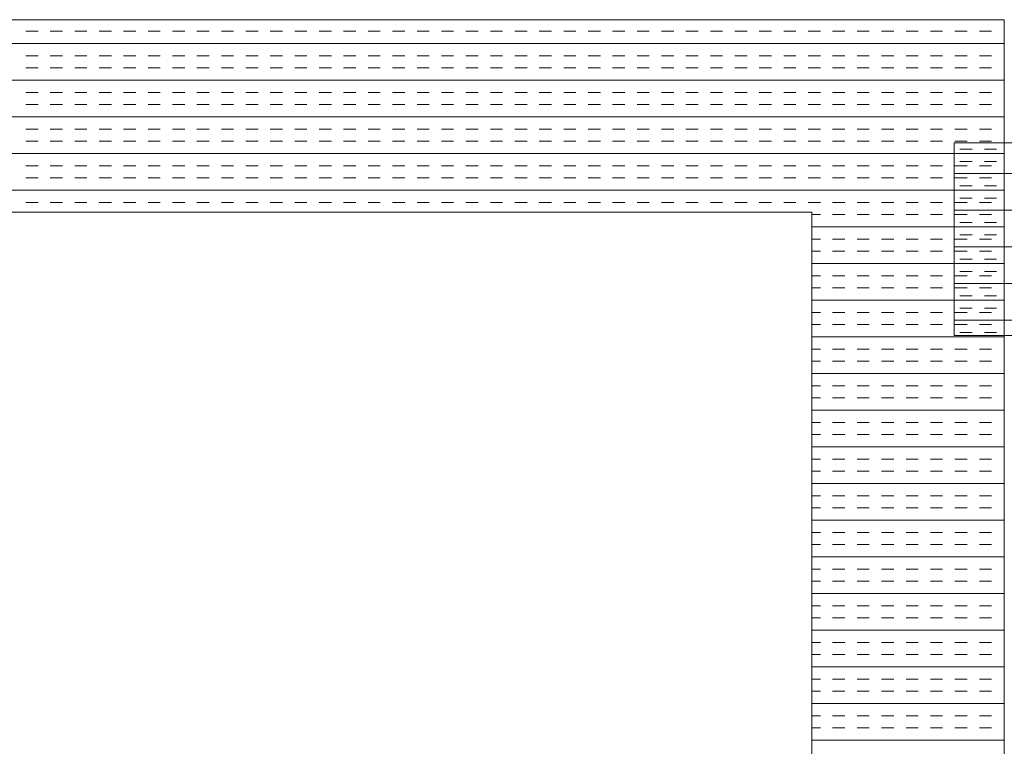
# Model space of a CAD drawing. Extents: x 3940905 to 4145695, y 925352 to 1109797.
# Tile 498 of 656: x 4007778 to 4008034, y 1100421 to 1100610. Entities that reach past the tile are written whole.
import ezdxf

# ---------------------------------------------------------------- set-up
doc = ezdxf.new("R2010")
doc.units = 0
doc.header["$LTSCALE"] = 750
doc.header["$MEASUREMENT"] = 0
doc.layers.add('CKD Equipments', color=252, linetype='CONTINUOUS', lineweight=0)

msp = doc.modelspace()

# ---------------------------------------------------------------- linework, layer by layer
at = {"layer": 'CKD Equipments'}
for p, q in [((4008034.16, 1100610.1), (4007216.16, 1100610.1)), ((4008034.16, 1099910.1), (4008034.16, 1100610.1)), ((4008621.16, 1100578.1), (4008021.16, 1100578.1)), ((4008021.16, 1100578.1), (4008021.16, 1100528.1)), ((4007984.16, 1100560.1), (4007266.16, 1100560.1)), ((4007984.16, 1099960.1), (4007984.16, 1100560.1)), ((4008021.16, 1100528.1), (4008621.16, 1100528.1))]:
    msp.add_line(p, q, dxfattribs=at)
at = {"layer": 'CKD Equipments', "color": 4, "linetype": 'Continuous'}
for p, q in [((4007780.03, 1100607.08), (4007783.2, 1100607.08)), ((4007786.38, 1100607.08), (4007789.55, 1100607.08)), ((4007792.73, 1100607.08), (4007795.9, 1100607.08)), ((4007799.08, 1100607.08), (4007802.25, 1100607.08)), ((4007805.43, 1100607.08), (4007808.6, 1100607.08)), ((4007811.78, 1100607.08), (4007814.95, 1100607.08)), ((4007818.13, 1100607.08), (4007821.3, 1100607.08)), ((4007824.48, 1100607.08), (4007827.65, 1100607.08)), ((4007830.83, 1100607.08), (4007834, 1100607.08)), ((4007837.18, 1100607.08), (4007840.35, 1100607.08)), ((4007843.53, 1100607.08), (4007846.7, 1100607.08)), ((4007849.88, 1100607.08), (4007853.05, 1100607.08)), ((4007856.23, 1100607.08), (4007859.4, 1100607.08)), ((4007862.58, 1100607.08), (4007865.75, 1100607.08)), ((4007868.93, 1100607.08), (4007872.1, 1100607.08)), ((4007875.28, 1100607.08), (4007878.45, 1100607.08)), ((4007881.63, 1100607.08), (4007884.8, 1100607.08)), ((4007887.98, 1100607.08), (4007891.15, 1100607.08)), ((4007894.33, 1100607.08), (4007897.5, 1100607.08)), ((4007900.68, 1100607.08), (4007903.85, 1100607.08)), ((4007907.03, 1100607.08), (4007910.2, 1100607.08)), ((4007913.38, 1100607.08), (4007916.55, 1100607.08)), ((4007919.73, 1100607.08), (4007922.9, 1100607.08)), ((4007926.08, 1100607.08), (4007929.25, 1100607.08)), ((4007932.43, 1100607.08), (4007935.6, 1100607.08)), ((4007938.78, 1100607.08), (4007941.95, 1100607.08)), ((4007945.13, 1100607.08), (4007948.3, 1100607.08)), ((4007951.48, 1100607.08), (4007954.65, 1100607.08)), ((4007957.83, 1100607.08), (4007961, 1100607.08)), ((4007964.18, 1100607.08), (4007967.35, 1100607.08)), ((4007970.53, 1100607.08), (4007973.7, 1100607.08)), ((4007976.88, 1100607.08), (4007980.05, 1100607.08)), ((4007983.23, 1100607.08), (4007986.4, 1100607.08)), ((4007989.58, 1100607.08), (4007992.75, 1100607.08)), ((4007995.93, 1100607.08), (4007999.1, 1100607.08)), ((4008002.28, 1100607.08), (4008005.45, 1100607.08)), ((4008008.63, 1100607.08), (4008011.8, 1100607.08)), ((4008014.98, 1100607.08), (4008018.15, 1100607.08)), ((4008021.33, 1100607.08), (4008024.5, 1100607.08)), ((4008027.68, 1100607.08), (4008030.85, 1100607.08)), ((4008034.03, 1100607.08), (4008034.16, 1100607.08)), ((4007216.16, 1100603.91), (4008034.16, 1100603.91)), ((4007780.03, 1100600.73), (4007783.2, 1100600.73)), ((4007786.38, 1100600.73), (4007789.55, 1100600.73)), ((4007792.73, 1100600.73), (4007795.9, 1100600.73)), ((4007799.08, 1100600.73), (4007802.25, 1100600.73)), ((4007805.43, 1100600.73), (4007808.6, 1100600.73)), ((4007811.78, 1100600.73), (4007814.95, 1100600.73)), ((4007818.13, 1100600.73), (4007821.3, 1100600.73)), ((4007824.48, 1100600.73), (4007827.65, 1100600.73)), ((4007830.83, 1100600.73), (4007834, 1100600.73)), ((4007837.18, 1100600.73), (4007840.35, 1100600.73)), ((4007843.53, 1100600.73), (4007846.7, 1100600.73)), ((4007849.88, 1100600.73), (4007853.05, 1100600.73)), ((4007856.23, 1100600.73), (4007859.4, 1100600.73)), ((4007862.58, 1100600.73), (4007865.75, 1100600.73)), ((4007868.93, 1100600.73), (4007872.1, 1100600.73)), ((4007875.28, 1100600.73), (4007878.45, 1100600.73)), ((4007881.63, 1100600.73), (4007884.8, 1100600.73)), ((4007887.98, 1100600.73), (4007891.15, 1100600.73)), ((4007894.33, 1100600.73), (4007897.5, 1100600.73)), ((4007900.68, 1100600.73), (4007903.85, 1100600.73)), ((4007907.03, 1100600.73), (4007910.2, 1100600.73)), ((4007913.38, 1100600.73), (4007916.55, 1100600.73)), ((4007919.73, 1100600.73), (4007922.9, 1100600.73)), ((4007926.08, 1100600.73), (4007929.25, 1100600.73)), ((4007932.43, 1100600.73), (4007935.6, 1100600.73)), ((4007938.78, 1100600.73), (4007941.95, 1100600.73)), ((4007945.13, 1100600.73), (4007948.3, 1100600.73)), ((4007951.48, 1100600.73), (4007954.65, 1100600.73)), ((4007957.83, 1100600.73), (4007961, 1100600.73)), ((4007964.18, 1100600.73), (4007967.35, 1100600.73)), ((4007970.53, 1100600.73), (4007973.7, 1100600.73)), ((4007976.88, 1100600.73), (4007980.05, 1100600.73)), ((4007983.23, 1100600.73), (4007986.4, 1100600.73)), ((4007989.58, 1100600.73), (4007992.75, 1100600.73)), ((4007995.93, 1100600.73), (4007999.1, 1100600.73)), ((4008002.28, 1100600.73), (4008005.45, 1100600.73)), ((4008008.63, 1100600.73), (4008011.8, 1100600.73)), ((4008014.98, 1100600.73), (4008018.15, 1100600.73)), ((4008021.33, 1100600.73), (4008024.5, 1100600.73)), ((4008027.68, 1100600.73), (4008030.85, 1100600.73)), ((4008034.03, 1100600.73), (4008034.16, 1100600.73)), ((4007780.03, 1100597.56), (4007783.2, 1100597.56)), ((4007786.38, 1100597.56), (4007789.55, 1100597.56)), ((4007792.73, 1100597.56), (4007795.9, 1100597.56)), ((4007799.08, 1100597.56), (4007802.25, 1100597.56)), ((4007805.43, 1100597.56), (4007808.6, 1100597.56)), ((4007811.78, 1100597.56), (4007814.95, 1100597.56)), ((4007818.13, 1100597.56), (4007821.3, 1100597.56)), ((4007824.48, 1100597.56), (4007827.65, 1100597.56)), ((4007830.83, 1100597.56), (4007834, 1100597.56)), ((4007837.18, 1100597.56), (4007840.35, 1100597.56)), ((4007843.53, 1100597.56), (4007846.7, 1100597.56)), ((4007849.88, 1100597.56), (4007853.05, 1100597.56)), ((4007856.23, 1100597.56), (4007859.4, 1100597.56)), ((4007862.58, 1100597.56), (4007865.75, 1100597.56)), ((4007868.93, 1100597.56), (4007872.1, 1100597.56)), ((4007875.28, 1100597.56), (4007878.45, 1100597.56)), ((4007881.63, 1100597.56), (4007884.8, 1100597.56)), ((4007887.98, 1100597.56), (4007891.15, 1100597.56)), ((4007894.33, 1100597.56), (4007897.5, 1100597.56)), ((4007900.68, 1100597.56), (4007903.85, 1100597.56)), ((4007907.03, 1100597.56), (4007910.2, 1100597.56)), ((4007913.38, 1100597.56), (4007916.55, 1100597.56)), ((4007919.73, 1100597.56), (4007922.9, 1100597.56)), ((4007926.08, 1100597.56), (4007929.25, 1100597.56)), ((4007932.43, 1100597.56), (4007935.6, 1100597.56)), ((4007938.78, 1100597.56), (4007941.95, 1100597.56)), ((4007945.13, 1100597.56), (4007948.3, 1100597.56)), ((4007951.48, 1100597.56), (4007954.65, 1100597.56)), ((4007957.83, 1100597.56), (4007961, 1100597.56)), ((4007964.18, 1100597.56), (4007967.35, 1100597.56)), ((4007970.53, 1100597.56), (4007973.7, 1100597.56)), ((4007976.88, 1100597.56), (4007980.05, 1100597.56)), ((4007983.23, 1100597.56), (4007986.4, 1100597.56)), ((4007989.58, 1100597.56), (4007992.75, 1100597.56)), ((4007995.93, 1100597.56), (4007999.1, 1100597.56)), ((4008002.28, 1100597.56), (4008005.45, 1100597.56)), ((4008008.63, 1100597.56), (4008011.8, 1100597.56)), ((4008014.98, 1100597.56), (4008018.15, 1100597.56)), ((4008021.33, 1100597.56), (4008024.5, 1100597.56)), ((4008027.68, 1100597.56), (4008030.85, 1100597.56)), ((4008034.03, 1100597.56), (4008034.16, 1100597.56)), ((4007216.16, 1100594.38), (4008034.16, 1100594.38)), ((4007780.03, 1100591.21), (4007783.2, 1100591.21)), ((4007786.38, 1100591.21), (4007789.55, 1100591.21)), ((4007792.73, 1100591.21), (4007795.9, 1100591.21)), ((4007799.08, 1100591.21), (4007802.25, 1100591.21)), ((4007805.43, 1100591.21), (4007808.6, 1100591.21)), ((4007811.78, 1100591.21), (4007814.95, 1100591.21)), ((4007818.13, 1100591.21), (4007821.3, 1100591.21)), ((4007824.48, 1100591.21), (4007827.65, 1100591.21)), ((4007830.83, 1100591.21), (4007834, 1100591.21)), ((4007837.18, 1100591.21), (4007840.35, 1100591.21)), ((4007843.53, 1100591.21), (4007846.7, 1100591.21)), ((4007849.88, 1100591.21), (4007853.05, 1100591.21)), ((4007856.23, 1100591.21), (4007859.4, 1100591.21)), ((4007862.58, 1100591.21), (4007865.75, 1100591.21)), ((4007868.93, 1100591.21), (4007872.1, 1100591.21)), ((4007875.28, 1100591.21), (4007878.45, 1100591.21)), ((4007881.63, 1100591.21), (4007884.8, 1100591.21)), ((4007887.98, 1100591.21), (4007891.15, 1100591.21)), ((4007894.33, 1100591.21), (4007897.5, 1100591.21)), ((4007900.68, 1100591.21), (4007903.85, 1100591.21)), ((4007907.03, 1100591.21), (4007910.2, 1100591.21)), ((4007913.38, 1100591.21), (4007916.55, 1100591.21)), ((4007919.73, 1100591.21), (4007922.9, 1100591.21)), ((4007926.08, 1100591.21), (4007929.25, 1100591.21)), ((4007932.43, 1100591.21), (4007935.6, 1100591.21)), ((4007938.78, 1100591.21), (4007941.95, 1100591.21)), ((4007945.13, 1100591.21), (4007948.3, 1100591.21)), ((4007951.48, 1100591.21), (4007954.65, 1100591.21)), ((4007957.83, 1100591.21), (4007961, 1100591.21)), ((4007964.18, 1100591.21), (4007967.35, 1100591.21)), ((4007970.53, 1100591.21), (4007973.7, 1100591.21)), ((4007976.88, 1100591.21), (4007980.05, 1100591.21)), ((4007983.23, 1100591.21), (4007986.4, 1100591.21)), ((4007989.58, 1100591.21), (4007992.75, 1100591.21)), ((4007995.93, 1100591.21), (4007999.1, 1100591.21)), ((4008002.28, 1100591.21), (4008005.45, 1100591.21)), ((4008008.63, 1100591.21), (4008011.8, 1100591.21)), ((4008014.98, 1100591.21), (4008018.15, 1100591.21)), ((4008021.33, 1100591.21), (4008024.5, 1100591.21)), ((4008027.68, 1100591.21), (4008030.85, 1100591.21)), ((4008034.03, 1100591.21), (4008034.16, 1100591.21)), ((4007780.03, 1100588.03), (4007783.2, 1100588.03)), ((4007786.38, 1100588.03), (4007789.55, 1100588.03)), ((4007792.73, 1100588.03), (4007795.9, 1100588.03)), ((4007799.08, 1100588.03), (4007802.25, 1100588.03)), ((4007805.43, 1100588.03), (4007808.6, 1100588.03)), ((4007811.78, 1100588.03), (4007814.95, 1100588.03)), ((4007818.13, 1100588.03), (4007821.3, 1100588.03)), ((4007824.48, 1100588.03), (4007827.65, 1100588.03)), ((4007830.83, 1100588.03), (4007834, 1100588.03)), ((4007837.18, 1100588.03), (4007840.35, 1100588.03)), ((4007843.53, 1100588.03), (4007846.7, 1100588.03)), ((4007849.88, 1100588.03), (4007853.05, 1100588.03)), ((4007856.23, 1100588.03), (4007859.4, 1100588.03)), ((4007862.58, 1100588.03), (4007865.75, 1100588.03)), ((4007868.93, 1100588.03), (4007872.1, 1100588.03)), ((4007875.28, 1100588.03), (4007878.45, 1100588.03)), ((4007881.63, 1100588.03), (4007884.8, 1100588.03)), ((4007887.98, 1100588.03), (4007891.15, 1100588.03)), ((4007894.33, 1100588.03), (4007897.5, 1100588.03)), ((4007900.68, 1100588.03), (4007903.85, 1100588.03)), ((4007907.03, 1100588.03), (4007910.2, 1100588.03)), ((4007913.38, 1100588.03), (4007916.55, 1100588.03)), ((4007919.73, 1100588.03), (4007922.9, 1100588.03)), ((4007926.08, 1100588.03), (4007929.25, 1100588.03)), ((4007932.43, 1100588.03), (4007935.6, 1100588.03)), ((4007938.78, 1100588.03), (4007941.95, 1100588.03)), ((4007945.13, 1100588.03), (4007948.3, 1100588.03)), ((4007951.48, 1100588.03), (4007954.65, 1100588.03)), ((4007957.83, 1100588.03), (4007961, 1100588.03)), ((4007964.18, 1100588.03), (4007967.35, 1100588.03)), ((4007970.53, 1100588.03), (4007973.7, 1100588.03)), ((4007976.88, 1100588.03), (4007980.05, 1100588.03)), ((4007983.23, 1100588.03), (4007986.4, 1100588.03)), ((4007989.58, 1100588.03), (4007992.75, 1100588.03)), ((4007995.93, 1100588.03), (4007999.1, 1100588.03)), ((4008002.28, 1100588.03), (4008005.45, 1100588.03)), ((4008008.63, 1100588.03), (4008011.8, 1100588.03)), ((4008014.98, 1100588.03), (4008018.15, 1100588.03)), ((4008021.33, 1100588.03), (4008024.5, 1100588.03)), ((4008027.68, 1100588.03), (4008030.85, 1100588.03)), ((4008034.03, 1100588.03), (4008034.16, 1100588.03)), ((4007216.16, 1100584.86), (4008034.16, 1100584.86)), ((4007780.03, 1100581.68), (4007783.2, 1100581.68)), ((4007786.38, 1100581.68), (4007789.55, 1100581.68)), ((4007792.73, 1100581.68), (4007795.9, 1100581.68)), ((4007799.08, 1100581.68), (4007802.25, 1100581.68)), ((4007805.43, 1100581.68), (4007808.6, 1100581.68)), ((4007811.78, 1100581.68), (4007814.95, 1100581.68)), ((4007818.13, 1100581.68), (4007821.3, 1100581.68)), ((4007824.48, 1100581.68), (4007827.65, 1100581.68)), ((4007830.83, 1100581.68), (4007834, 1100581.68)), ((4007837.18, 1100581.68), (4007840.35, 1100581.68)), ((4007843.53, 1100581.68), (4007846.7, 1100581.68)), ((4007849.88, 1100581.68), (4007853.05, 1100581.68)), ((4007856.23, 1100581.68), (4007859.4, 1100581.68)), ((4007862.58, 1100581.68), (4007865.75, 1100581.68)), ((4007868.93, 1100581.68), (4007872.1, 1100581.68)), ((4007875.28, 1100581.68), (4007878.45, 1100581.68)), ((4007881.63, 1100581.68), (4007884.8, 1100581.68)), ((4007887.98, 1100581.68), (4007891.15, 1100581.68)), ((4007894.33, 1100581.68), (4007897.5, 1100581.68)), ((4007900.68, 1100581.68), (4007903.85, 1100581.68)), ((4007907.03, 1100581.68), (4007910.2, 1100581.68)), ((4007913.38, 1100581.68), (4007916.55, 1100581.68)), ((4007919.73, 1100581.68), (4007922.9, 1100581.68)), ((4007926.08, 1100581.68), (4007929.25, 1100581.68)), ((4007932.43, 1100581.68), (4007935.6, 1100581.68)), ((4007938.78, 1100581.68), (4007941.95, 1100581.68)), ((4007945.13, 1100581.68), (4007948.3, 1100581.68)), ((4007951.48, 1100581.68), (4007954.65, 1100581.68)), ((4007957.83, 1100581.68), (4007961, 1100581.68)), ((4007964.18, 1100581.68), (4007967.35, 1100581.68)), ((4007970.53, 1100581.68), (4007973.7, 1100581.68)), ((4007976.88, 1100581.68), (4007980.05, 1100581.68)), ((4007983.23, 1100581.68), (4007986.4, 1100581.68)), ((4007989.58, 1100581.68), (4007992.75, 1100581.68)), ((4007995.93, 1100581.68), (4007999.1, 1100581.68)), ((4008002.28, 1100581.68), (4008005.45, 1100581.68)), ((4008008.63, 1100581.68), (4008011.8, 1100581.68)), ((4008014.98, 1100581.68), (4008018.15, 1100581.68)), ((4008021.33, 1100581.68), (4008024.5, 1100581.68)), ((4008027.68, 1100581.68), (4008030.85, 1100581.68)), ((4008034.03, 1100581.68), (4008034.16, 1100581.68)), ((4007780.03, 1100578.51), (4007783.2, 1100578.51)), ((4007786.38, 1100578.51), (4007789.55, 1100578.51)), ((4007792.73, 1100578.51), (4007795.9, 1100578.51)), ((4007799.08, 1100578.51), (4007802.25, 1100578.51)), ((4007805.43, 1100578.51), (4007808.6, 1100578.51)), ((4007811.78, 1100578.51), (4007814.95, 1100578.51)), ((4007818.13, 1100578.51), (4007821.3, 1100578.51)), ((4007824.48, 1100578.51), (4007827.65, 1100578.51)), ((4007830.83, 1100578.51), (4007834, 1100578.51)), ((4007837.18, 1100578.51), (4007840.35, 1100578.51)), ((4007843.53, 1100578.51), (4007846.7, 1100578.51)), ((4007849.88, 1100578.51), (4007853.05, 1100578.51)), ((4007856.23, 1100578.51), (4007859.4, 1100578.51)), ((4007862.58, 1100578.51), (4007865.75, 1100578.51)), ((4007868.93, 1100578.51), (4007872.1, 1100578.51)), ((4007875.28, 1100578.51), (4007878.45, 1100578.51)), ((4007881.63, 1100578.51), (4007884.8, 1100578.51)), ((4007887.98, 1100578.51), (4007891.15, 1100578.51)), ((4007894.33, 1100578.51), (4007897.5, 1100578.51)), ((4007900.68, 1100578.51), (4007903.85, 1100578.51)), ((4007907.03, 1100578.51), (4007910.2, 1100578.51)), ((4007913.38, 1100578.51), (4007916.55, 1100578.51)), ((4007919.73, 1100578.51), (4007922.9, 1100578.51)), ((4007926.08, 1100578.51), (4007929.25, 1100578.51)), ((4007932.43, 1100578.51), (4007935.6, 1100578.51)), ((4007938.78, 1100578.51), (4007941.95, 1100578.51)), ((4007945.13, 1100578.51), (4007948.3, 1100578.51)), ((4007951.48, 1100578.51), (4007954.65, 1100578.51)), ((4007957.83, 1100578.51), (4007961, 1100578.51)), ((4007964.18, 1100578.51), (4007967.35, 1100578.51)), ((4007970.53, 1100578.51), (4007973.7, 1100578.51)), ((4007976.88, 1100578.51), (4007980.05, 1100578.51)), ((4007983.23, 1100578.51), (4007986.4, 1100578.51)), ((4007989.58, 1100578.51), (4007992.75, 1100578.51)), ((4007995.93, 1100578.51), (4007999.1, 1100578.51)), ((4008002.28, 1100578.51), (4008005.45, 1100578.51)), ((4008008.63, 1100578.51), (4008011.8, 1100578.51)), ((4008014.98, 1100578.51), (4008018.15, 1100578.51)), ((4008021.33, 1100578.51), (4008024.5, 1100578.51)), ((4008027.68, 1100578.51), (4008030.85, 1100578.51)), ((4008034.03, 1100578.51), (4008034.16, 1100578.51)), ((4007216.16, 1100575.33), (4008034.16, 1100575.33)), ((4008022.63, 1100576.46), (4008025.8, 1100576.46)), ((4008028.98, 1100576.46), (4008032.15, 1100576.46)), ((4008022.63, 1100573.28), (4008025.8, 1100573.28)), ((4008028.98, 1100573.28), (4008032.15, 1100573.28)), ((4007780.03, 1100572.16), (4007783.2, 1100572.16)), ((4007786.38, 1100572.16), (4007789.55, 1100572.16)), ((4007792.73, 1100572.16), (4007795.9, 1100572.16)), ((4007799.08, 1100572.16), (4007802.25, 1100572.16)), ((4007805.43, 1100572.16), (4007808.6, 1100572.16)), ((4007811.78, 1100572.16), (4007814.95, 1100572.16)), ((4007818.13, 1100572.16), (4007821.3, 1100572.16)), ((4007824.48, 1100572.16), (4007827.65, 1100572.16)), ((4007830.83, 1100572.16), (4007834, 1100572.16)), ((4007837.18, 1100572.16), (4007840.35, 1100572.16)), ((4007843.53, 1100572.16), (4007846.7, 1100572.16)), ((4007849.88, 1100572.16), (4007853.05, 1100572.16)), ((4007856.23, 1100572.16), (4007859.4, 1100572.16)), ((4007862.58, 1100572.16), (4007865.75, 1100572.16)), ((4007868.93, 1100572.16), (4007872.1, 1100572.16)), ((4007875.28, 1100572.16), (4007878.45, 1100572.16)), ((4007881.63, 1100572.16), (4007884.8, 1100572.16)), ((4007887.98, 1100572.16), (4007891.15, 1100572.16)), ((4007894.33, 1100572.16), (4007897.5, 1100572.16)), ((4007900.68, 1100572.16), (4007903.85, 1100572.16)), ((4007907.03, 1100572.16), (4007910.2, 1100572.16)), ((4007913.38, 1100572.16), (4007916.55, 1100572.16)), ((4007919.73, 1100572.16), (4007922.9, 1100572.16)), ((4007926.08, 1100572.16), (4007929.25, 1100572.16)), ((4007932.43, 1100572.16), (4007935.6, 1100572.16)), ((4007938.78, 1100572.16), (4007941.95, 1100572.16)), ((4007945.13, 1100572.16), (4007948.3, 1100572.16)), ((4007951.48, 1100572.16), (4007954.65, 1100572.16)), ((4007957.83, 1100572.16), (4007961, 1100572.16)), ((4007964.18, 1100572.16), (4007967.35, 1100572.16)), ((4007970.53, 1100572.16), (4007973.7, 1100572.16)), ((4007976.88, 1100572.16), (4007980.05, 1100572.16)), ((4007983.23, 1100572.16), (4007986.4, 1100572.16)), ((4007989.58, 1100572.16), (4007992.75, 1100572.16)), ((4007995.93, 1100572.16), (4007999.1, 1100572.16)), ((4008002.28, 1100572.16), (4008005.45, 1100572.16)), ((4008008.63, 1100572.16), (4008011.8, 1100572.16)), ((4008014.98, 1100572.16), (4008018.15, 1100572.16)), ((4008021.33, 1100572.16), (4008024.5, 1100572.16)), ((4008027.68, 1100572.16), (4008030.85, 1100572.16)), ((4008034.03, 1100572.16), (4008034.16, 1100572.16)), ((4007780.03, 1100568.98), (4007783.2, 1100568.98)), ((4007786.38, 1100568.98), (4007789.55, 1100568.98)), ((4007792.73, 1100568.98), (4007795.9, 1100568.98)), ((4007799.08, 1100568.98), (4007802.25, 1100568.98)), ((4007805.43, 1100568.98), (4007808.6, 1100568.98)), ((4007811.78, 1100568.98), (4007814.95, 1100568.98)), ((4007818.13, 1100568.98), (4007821.3, 1100568.98)), ((4007824.48, 1100568.98), (4007827.65, 1100568.98)), ((4007830.83, 1100568.98), (4007834, 1100568.98)), ((4007837.18, 1100568.98), (4007840.35, 1100568.98)), ((4007843.53, 1100568.98), (4007846.7, 1100568.98)), ((4007849.88, 1100568.98), (4007853.05, 1100568.98)), ((4007856.23, 1100568.98), (4007859.4, 1100568.98)), ((4007862.58, 1100568.98), (4007865.75, 1100568.98)), ((4007868.93, 1100568.98), (4007872.1, 1100568.98)), ((4007875.28, 1100568.98), (4007878.45, 1100568.98)), ((4007881.63, 1100568.98), (4007884.8, 1100568.98)), ((4007887.98, 1100568.98), (4007891.15, 1100568.98)), ((4007894.33, 1100568.98), (4007897.5, 1100568.98)), ((4007900.68, 1100568.98), (4007903.85, 1100568.98)), ((4007907.03, 1100568.98), (4007910.2, 1100568.98)), ((4007913.38, 1100568.98), (4007916.55, 1100568.98)), ((4007919.73, 1100568.98), (4007922.9, 1100568.98)), ((4007926.08, 1100568.98), (4007929.25, 1100568.98)), ((4007932.43, 1100568.98), (4007935.6, 1100568.98)), ((4007938.78, 1100568.98), (4007941.95, 1100568.98)), ((4007945.13, 1100568.98), (4007948.3, 1100568.98)), ((4007951.48, 1100568.98), (4007954.65, 1100568.98)), ((4007957.83, 1100568.98), (4007961, 1100568.98)), ((4007964.18, 1100568.98), (4007967.35, 1100568.98)), ((4007970.53, 1100568.98), (4007973.7, 1100568.98)), ((4007976.88, 1100568.98), (4007980.05, 1100568.98)), ((4007983.23, 1100568.98), (4007986.4, 1100568.98)), ((4007989.58, 1100568.98), (4007992.75, 1100568.98)), ((4007995.93, 1100568.98), (4007999.1, 1100568.98)), ((4008002.28, 1100568.98), (4008005.45, 1100568.98)), ((4008008.63, 1100568.98), (4008011.8, 1100568.98)), ((4008014.98, 1100568.98), (4008018.15, 1100568.98)), ((4008021.16, 1100570.11), (4008621.16, 1100570.11)), ((4008021.33, 1100568.98), (4008024.5, 1100568.98)), ((4008027.68, 1100568.98), (4008030.85, 1100568.98)), ((4008034.03, 1100568.98), (4008034.16, 1100568.98)), ((4007216.16, 1100565.81), (4008034.16, 1100565.81)), ((4008022.63, 1100566.93), (4008025.8, 1100566.93)), ((4008028.98, 1100566.93), (4008032.15, 1100566.93)), ((4007780.03, 1100562.63), (4007783.2, 1100562.63)), ((4007786.38, 1100562.63), (4007789.55, 1100562.63)), ((4007792.73, 1100562.63), (4007795.9, 1100562.63)), ((4007799.08, 1100562.63), (4007802.25, 1100562.63)), ((4007805.43, 1100562.63), (4007808.6, 1100562.63)), ((4007811.78, 1100562.63), (4007814.95, 1100562.63)), ((4007818.13, 1100562.63), (4007821.3, 1100562.63)), ((4007824.48, 1100562.63), (4007827.65, 1100562.63)), ((4007830.83, 1100562.63), (4007834, 1100562.63)), ((4007837.18, 1100562.63), (4007840.35, 1100562.63)), ((4007843.53, 1100562.63), (4007846.7, 1100562.63)), ((4007849.88, 1100562.63), (4007853.05, 1100562.63)), ((4007856.23, 1100562.63), (4007859.4, 1100562.63)), ((4007862.58, 1100562.63), (4007865.75, 1100562.63)), ((4007868.93, 1100562.63), (4007872.1, 1100562.63)), ((4007875.28, 1100562.63), (4007878.45, 1100562.63)), ((4007881.63, 1100562.63), (4007884.8, 1100562.63)), ((4007887.98, 1100562.63), (4007891.15, 1100562.63)), ((4007894.33, 1100562.63), (4007897.5, 1100562.63)), ((4007900.68, 1100562.63), (4007903.85, 1100562.63)), ((4007907.03, 1100562.63), (4007910.2, 1100562.63)), ((4007913.38, 1100562.63), (4007916.55, 1100562.63)), ((4007919.73, 1100562.63), (4007922.9, 1100562.63)), ((4007926.08, 1100562.63), (4007929.25, 1100562.63)), ((4007932.43, 1100562.63), (4007935.6, 1100562.63)), ((4007938.78, 1100562.63), (4007941.95, 1100562.63)), ((4007945.13, 1100562.63), (4007948.3, 1100562.63)), ((4007951.48, 1100562.63), (4007954.65, 1100562.63)), ((4007957.83, 1100562.63), (4007961, 1100562.63)), ((4007964.18, 1100562.63), (4007967.35, 1100562.63)), ((4007970.53, 1100562.63), (4007973.7, 1100562.63)), ((4007976.88, 1100562.63), (4007980.05, 1100562.63)), ((4007983.23, 1100562.63), (4007986.4, 1100562.63)), ((4007989.58, 1100562.63), (4007992.75, 1100562.63)), ((4007995.93, 1100562.63), (4007999.1, 1100562.63)), ((4008002.28, 1100562.63), (4008005.45, 1100562.63)), ((4008008.63, 1100562.63), (4008011.8, 1100562.63)), ((4008014.98, 1100562.63), (4008018.15, 1100562.63)), ((4008021.33, 1100562.63), (4008024.5, 1100562.63)), ((4008022.63, 1100563.76), (4008025.8, 1100563.76)), ((4008027.68, 1100562.63), (4008030.85, 1100562.63)), ((4008028.98, 1100563.76), (4008032.15, 1100563.76)), ((4008034.03, 1100562.63), (4008034.16, 1100562.63)), ((4008021.16, 1100560.58), (4008621.16, 1100560.58)), ((4007984.16, 1100559.46), (4007986.4, 1100559.46)), ((4007989.58, 1100559.46), (4007992.75, 1100559.46)), ((4007995.93, 1100559.46), (4007999.1, 1100559.46)), ((4008002.28, 1100559.46), (4008005.45, 1100559.46)), ((4008008.63, 1100559.46), (4008011.8, 1100559.46)), ((4008014.98, 1100559.46), (4008018.15, 1100559.46)), ((4008021.33, 1100559.46), (4008024.5, 1100559.46)), ((4008027.68, 1100559.46), (4008030.85, 1100559.46)), ((4008034.03, 1100559.46), (4008034.16, 1100559.46)), ((4007984.16, 1100556.28), (4008034.16, 1100556.28)), ((4008022.63, 1100557.41), (4008025.8, 1100557.41)), ((4008028.98, 1100557.41), (4008032.15, 1100557.41)), ((4007984.16, 1100553.11), (4007986.4, 1100553.11)), ((4007989.58, 1100553.11), (4007992.75, 1100553.11)), ((4007995.93, 1100553.11), (4007999.1, 1100553.11)), ((4008002.28, 1100553.11), (4008005.45, 1100553.11)), ((4008008.63, 1100553.11), (4008011.8, 1100553.11)), ((4008014.98, 1100553.11), (4008018.15, 1100553.11)), ((4008021.33, 1100553.11), (4008024.5, 1100553.11)), ((4008022.63, 1100554.23), (4008025.8, 1100554.23)), ((4008027.68, 1100553.11), (4008030.85, 1100553.11)), ((4008028.98, 1100554.23), (4008032.15, 1100554.23)), ((4008034.03, 1100553.11), (4008034.16, 1100553.11)), ((4007984.16, 1100549.93), (4007986.4, 1100549.93)), ((4007989.58, 1100549.93), (4007992.75, 1100549.93)), ((4007995.93, 1100549.93), (4007999.1, 1100549.93)), ((4008002.28, 1100549.93), (4008005.45, 1100549.93)), ((4008008.63, 1100549.93), (4008011.8, 1100549.93)), ((4008014.98, 1100549.93), (4008018.15, 1100549.93)), ((4008021.16, 1100551.06), (4008621.16, 1100551.06)), ((4008021.33, 1100549.93), (4008024.5, 1100549.93)), ((4008027.68, 1100549.93), (4008030.85, 1100549.93)), ((4008034.03, 1100549.93), (4008034.16, 1100549.93)), ((4008022.63, 1100547.88), (4008025.8, 1100547.88)), ((4008028.98, 1100547.88), (4008032.15, 1100547.88)), ((4007984.16, 1100546.76), (4008034.16, 1100546.76)), ((4008022.63, 1100544.71), (4008025.8, 1100544.71)), ((4008028.98, 1100544.71), (4008032.15, 1100544.71)), ((4007984.16, 1100543.58), (4007986.4, 1100543.58)), ((4007989.58, 1100543.58), (4007992.75, 1100543.58)), ((4007995.93, 1100543.58), (4007999.1, 1100543.58)), ((4008002.28, 1100543.58), (4008005.45, 1100543.58)), ((4008008.63, 1100543.58), (4008011.8, 1100543.58)), ((4008014.98, 1100543.58), (4008018.15, 1100543.58)), ((4008021.33, 1100543.58), (4008024.5, 1100543.58)), ((4008027.68, 1100543.58), (4008030.85, 1100543.58)), ((4008034.03, 1100543.58), (4008034.16, 1100543.58)), ((4007984.16, 1100540.41), (4007986.4, 1100540.41)), ((4007989.58, 1100540.41), (4007992.75, 1100540.41)), ((4007995.93, 1100540.41), (4007999.1, 1100540.41)), ((4008002.28, 1100540.41), (4008005.45, 1100540.41)), ((4008008.63, 1100540.41), (4008011.8, 1100540.41)), ((4008014.98, 1100540.41), (4008018.15, 1100540.41)), ((4008021.16, 1100541.53), (4008621.16, 1100541.53)), ((4008021.33, 1100540.41), (4008024.5, 1100540.41)), ((4008027.68, 1100540.41), (4008030.85, 1100540.41)), ((4008034.03, 1100540.41), (4008034.16, 1100540.41)), ((4007984.16, 1100537.23), (4008034.16, 1100537.23)), ((4008022.63, 1100538.36), (4008025.8, 1100538.36)), ((4008028.98, 1100538.36), (4008032.15, 1100538.36)), ((4008022.63, 1100535.18), (4008025.8, 1100535.18)), ((4008028.98, 1100535.18), (4008032.15, 1100535.18)), ((4007984.16, 1100534.06), (4007986.4, 1100534.06)), ((4007989.58, 1100534.06), (4007992.75, 1100534.06)), ((4007995.93, 1100534.06), (4007999.1, 1100534.06)), ((4008002.28, 1100534.06), (4008005.45, 1100534.06)), ((4008008.63, 1100534.06), (4008011.8, 1100534.06)), ((4008014.98, 1100534.06), (4008018.15, 1100534.06)), ((4008021.16, 1100532.01), (4008621.16, 1100532.01)), ((4008021.33, 1100534.06), (4008024.5, 1100534.06)), ((4008027.68, 1100534.06), (4008030.85, 1100534.06)), ((4008034.03, 1100534.06), (4008034.16, 1100534.06)), ((4007984.16, 1100530.88), (4007986.4, 1100530.88)), ((4007989.58, 1100530.88), (4007992.75, 1100530.88)), ((4007995.93, 1100530.88), (4007999.1, 1100530.88)), ((4008002.28, 1100530.88), (4008005.45, 1100530.88)), ((4008008.63, 1100530.88), (4008011.8, 1100530.88)), ((4008014.98, 1100530.88), (4008018.15, 1100530.88)), ((4008021.33, 1100530.88), (4008024.5, 1100530.88)), ((4008027.68, 1100530.88), (4008030.85, 1100530.88)), ((4008034.03, 1100530.88), (4008034.16, 1100530.88)), ((4007984.16, 1100527.71), (4008034.16, 1100527.71)), ((4008022.63, 1100528.83), (4008025.8, 1100528.83)), ((4008028.98, 1100528.83), (4008032.15, 1100528.83)), ((4007984.16, 1100524.53), (4007986.4, 1100524.53)), ((4007989.58, 1100524.53), (4007992.75, 1100524.53)), ((4007995.93, 1100524.53), (4007999.1, 1100524.53)), ((4008002.28, 1100524.53), (4008005.45, 1100524.53)), ((4008008.63, 1100524.53), (4008011.8, 1100524.53)), ((4008014.98, 1100524.53), (4008018.15, 1100524.53)), ((4008021.33, 1100524.53), (4008024.5, 1100524.53)), ((4008027.68, 1100524.53), (4008030.85, 1100524.53)), ((4008034.03, 1100524.53), (4008034.16, 1100524.53)), ((4007984.16, 1100521.36), (4007986.4, 1100521.36)), ((4007989.58, 1100521.36), (4007992.75, 1100521.36)), ((4007995.93, 1100521.36), (4007999.1, 1100521.36)), ((4008002.28, 1100521.36), (4008005.45, 1100521.36)), ((4008008.63, 1100521.36), (4008011.8, 1100521.36)), ((4008014.98, 1100521.36), (4008018.15, 1100521.36)), ((4008021.33, 1100521.36), (4008024.5, 1100521.36)), ((4008027.68, 1100521.36), (4008030.85, 1100521.36)), ((4008034.03, 1100521.36), (4008034.16, 1100521.36)), ((4007984.16, 1100518.18), (4008034.16, 1100518.18)), ((4007984.16, 1100515.01), (4007986.4, 1100515.01)), ((4007989.58, 1100515.01), (4007992.75, 1100515.01)), ((4007995.93, 1100515.01), (4007999.1, 1100515.01)), ((4008002.28, 1100515.01), (4008005.45, 1100515.01)), ((4008008.63, 1100515.01), (4008011.8, 1100515.01)), ((4008014.98, 1100515.01), (4008018.15, 1100515.01)), ((4008021.33, 1100515.01), (4008024.5, 1100515.01)), ((4008027.68, 1100515.01), (4008030.85, 1100515.01)), ((4008034.03, 1100515.01), (4008034.16, 1100515.01)), ((4007984.16, 1100511.83), (4007986.4, 1100511.83)), ((4007989.58, 1100511.83), (4007992.75, 1100511.83)), ((4007995.93, 1100511.83), (4007999.1, 1100511.83)), ((4008002.28, 1100511.83), (4008005.45, 1100511.83)), ((4008008.63, 1100511.83), (4008011.8, 1100511.83)), ((4008014.98, 1100511.83), (4008018.15, 1100511.83)), ((4008021.33, 1100511.83), (4008024.5, 1100511.83)), ((4008027.68, 1100511.83), (4008030.85, 1100511.83)), ((4008034.03, 1100511.83), (4008034.16, 1100511.83)), ((4007984.16, 1100508.66), (4008034.16, 1100508.66)), ((4007984.16, 1100505.48), (4007986.4, 1100505.48)), ((4007989.58, 1100505.48), (4007992.75, 1100505.48)), ((4007995.93, 1100505.48), (4007999.1, 1100505.48)), ((4008002.28, 1100505.48), (4008005.45, 1100505.48)), ((4008008.63, 1100505.48), (4008011.8, 1100505.48)), ((4008014.98, 1100505.48), (4008018.15, 1100505.48)), ((4008021.33, 1100505.48), (4008024.5, 1100505.48)), ((4008027.68, 1100505.48), (4008030.85, 1100505.48)), ((4008034.03, 1100505.48), (4008034.16, 1100505.48)), ((4007984.16, 1100502.31), (4007986.4, 1100502.31)), ((4007989.58, 1100502.31), (4007992.75, 1100502.31)), ((4007995.93, 1100502.31), (4007999.1, 1100502.31)), ((4008002.28, 1100502.31), (4008005.45, 1100502.31)), ((4008008.63, 1100502.31), (4008011.8, 1100502.31)), ((4008014.98, 1100502.31), (4008018.15, 1100502.31)), ((4008021.33, 1100502.31), (4008024.5, 1100502.31)), ((4008027.68, 1100502.31), (4008030.85, 1100502.31)), ((4008034.03, 1100502.31), (4008034.16, 1100502.31)), ((4007984.16, 1100499.13), (4008034.16, 1100499.13)), ((4007984.16, 1100495.96), (4007986.4, 1100495.96)), ((4007989.58, 1100495.96), (4007992.75, 1100495.96)), ((4007995.93, 1100495.96), (4007999.1, 1100495.96)), ((4008002.28, 1100495.96), (4008005.45, 1100495.96)), ((4008008.63, 1100495.96), (4008011.8, 1100495.96)), ((4008014.98, 1100495.96), (4008018.15, 1100495.96)), ((4008021.33, 1100495.96), (4008024.5, 1100495.96)), ((4008027.68, 1100495.96), (4008030.85, 1100495.96)), ((4008034.03, 1100495.96), (4008034.16, 1100495.96)), ((4007984.16, 1100492.78), (4007986.4, 1100492.78)), ((4007989.58, 1100492.78), (4007992.75, 1100492.78)), ((4007995.93, 1100492.78), (4007999.1, 1100492.78)), ((4008002.28, 1100492.78), (4008005.45, 1100492.78)), ((4008008.63, 1100492.78), (4008011.8, 1100492.78)), ((4008014.98, 1100492.78), (4008018.15, 1100492.78)), ((4008021.33, 1100492.78), (4008024.5, 1100492.78)), ((4008027.68, 1100492.78), (4008030.85, 1100492.78)), ((4008034.03, 1100492.78), (4008034.16, 1100492.78)), ((4007984.16, 1100489.61), (4008034.16, 1100489.61)), ((4007984.16, 1100486.43), (4007986.4, 1100486.43)), ((4007989.58, 1100486.43), (4007992.75, 1100486.43)), ((4007995.93, 1100486.43), (4007999.1, 1100486.43)), ((4008002.28, 1100486.43), (4008005.45, 1100486.43)), ((4008008.63, 1100486.43), (4008011.8, 1100486.43)), ((4008014.98, 1100486.43), (4008018.15, 1100486.43)), ((4008021.33, 1100486.43), (4008024.5, 1100486.43)), ((4008027.68, 1100486.43), (4008030.85, 1100486.43)), ((4008034.03, 1100486.43), (4008034.16, 1100486.43)), ((4007984.16, 1100483.26), (4007986.4, 1100483.26)), ((4007989.58, 1100483.26), (4007992.75, 1100483.26)), ((4007995.93, 1100483.26), (4007999.1, 1100483.26)), ((4008002.28, 1100483.26), (4008005.45, 1100483.26)), ((4008008.63, 1100483.26), (4008011.8, 1100483.26)), ((4008014.98, 1100483.26), (4008018.15, 1100483.26)), ((4008021.33, 1100483.26), (4008024.5, 1100483.26)), ((4008027.68, 1100483.26), (4008030.85, 1100483.26)), ((4008034.03, 1100483.26), (4008034.16, 1100483.26)), ((4007984.16, 1100480.08), (4008034.16, 1100480.08)), ((4007984.16, 1100476.91), (4007986.4, 1100476.91)), ((4007989.58, 1100476.91), (4007992.75, 1100476.91)), ((4007995.93, 1100476.91), (4007999.1, 1100476.91)), ((4008002.28, 1100476.91), (4008005.45, 1100476.91)), ((4008008.63, 1100476.91), (4008011.8, 1100476.91)), ((4008014.98, 1100476.91), (4008018.15, 1100476.91)), ((4008021.33, 1100476.91), (4008024.5, 1100476.91)), ((4008027.68, 1100476.91), (4008030.85, 1100476.91)), ((4008034.03, 1100476.91), (4008034.16, 1100476.91)), ((4007984.16, 1100473.73), (4007986.4, 1100473.73)), ((4007989.58, 1100473.73), (4007992.75, 1100473.73)), ((4007995.93, 1100473.73), (4007999.1, 1100473.73)), ((4008002.28, 1100473.73), (4008005.45, 1100473.73)), ((4008008.63, 1100473.73), (4008011.8, 1100473.73)), ((4008014.98, 1100473.73), (4008018.15, 1100473.73)), ((4008021.33, 1100473.73), (4008024.5, 1100473.73)), ((4008027.68, 1100473.73), (4008030.85, 1100473.73)), ((4008034.03, 1100473.73), (4008034.16, 1100473.73)), ((4007984.16, 1100470.56), (4008034.16, 1100470.56)), ((4007984.16, 1100467.38), (4007986.4, 1100467.38)), ((4007989.58, 1100467.38), (4007992.75, 1100467.38)), ((4007995.93, 1100467.38), (4007999.1, 1100467.38)), ((4008002.28, 1100467.38), (4008005.45, 1100467.38)), ((4008008.63, 1100467.38), (4008011.8, 1100467.38)), ((4008014.98, 1100467.38), (4008018.15, 1100467.38)), ((4008021.33, 1100467.38), (4008024.5, 1100467.38)), ((4008027.68, 1100467.38), (4008030.85, 1100467.38)), ((4008034.03, 1100467.38), (4008034.16, 1100467.38)), ((4007984.16, 1100464.21), (4007986.4, 1100464.21)), ((4007989.58, 1100464.21), (4007992.75, 1100464.21)), ((4007995.93, 1100464.21), (4007999.1, 1100464.21)), ((4008002.28, 1100464.21), (4008005.45, 1100464.21)), ((4008008.63, 1100464.21), (4008011.8, 1100464.21)), ((4008014.98, 1100464.21), (4008018.15, 1100464.21)), ((4008021.33, 1100464.21), (4008024.5, 1100464.21)), ((4008027.68, 1100464.21), (4008030.85, 1100464.21)), ((4008034.03, 1100464.21), (4008034.16, 1100464.21)), ((4007984.16, 1100461.03), (4008034.16, 1100461.03)), ((4007984.16, 1100457.86), (4007986.4, 1100457.86)), ((4007989.58, 1100457.86), (4007992.75, 1100457.86)), ((4007995.93, 1100457.86), (4007999.1, 1100457.86)), ((4008002.28, 1100457.86), (4008005.45, 1100457.86)), ((4008008.63, 1100457.86), (4008011.8, 1100457.86)), ((4008014.98, 1100457.86), (4008018.15, 1100457.86)), ((4008021.33, 1100457.86), (4008024.5, 1100457.86)), ((4008027.68, 1100457.86), (4008030.85, 1100457.86)), ((4008034.03, 1100457.86), (4008034.16, 1100457.86)), ((4007984.16, 1100454.68), (4007986.4, 1100454.68)), ((4007989.58, 1100454.68), (4007992.75, 1100454.68)), ((4007995.93, 1100454.68), (4007999.1, 1100454.68)), ((4008002.28, 1100454.68), (4008005.45, 1100454.68)), ((4008008.63, 1100454.68), (4008011.8, 1100454.68)), ((4008014.98, 1100454.68), (4008018.15, 1100454.68)), ((4008021.33, 1100454.68), (4008024.5, 1100454.68)), ((4008027.68, 1100454.68), (4008030.85, 1100454.68)), ((4008034.03, 1100454.68), (4008034.16, 1100454.68)), ((4007984.16, 1100451.51), (4008034.16, 1100451.51)), ((4007984.16, 1100448.33), (4007986.4, 1100448.33)), ((4007989.58, 1100448.33), (4007992.75, 1100448.33)), ((4007995.93, 1100448.33), (4007999.1, 1100448.33)), ((4008002.28, 1100448.33), (4008005.45, 1100448.33)), ((4008008.63, 1100448.33), (4008011.8, 1100448.33)), ((4008014.98, 1100448.33), (4008018.15, 1100448.33)), ((4008021.33, 1100448.33), (4008024.5, 1100448.33)), ((4008027.68, 1100448.33), (4008030.85, 1100448.33)), ((4008034.03, 1100448.33), (4008034.16, 1100448.33)), ((4007984.16, 1100445.16), (4007986.4, 1100445.16)), ((4007989.58, 1100445.16), (4007992.75, 1100445.16)), ((4007995.93, 1100445.16), (4007999.1, 1100445.16)), ((4008002.28, 1100445.16), (4008005.45, 1100445.16)), ((4008008.63, 1100445.16), (4008011.8, 1100445.16)), ((4008014.98, 1100445.16), (4008018.15, 1100445.16)), ((4008021.33, 1100445.16), (4008024.5, 1100445.16)), ((4008027.68, 1100445.16), (4008030.85, 1100445.16)), ((4008034.03, 1100445.16), (4008034.16, 1100445.16)), ((4007984.16, 1100441.98), (4008034.16, 1100441.98)), ((4007984.16, 1100438.81), (4007986.4, 1100438.81)), ((4007989.58, 1100438.81), (4007992.75, 1100438.81)), ((4007995.93, 1100438.81), (4007999.1, 1100438.81)), ((4008002.28, 1100438.81), (4008005.45, 1100438.81)), ((4008008.63, 1100438.81), (4008011.8, 1100438.81)), ((4008014.98, 1100438.81), (4008018.15, 1100438.81)), ((4008021.33, 1100438.81), (4008024.5, 1100438.81)), ((4008027.68, 1100438.81), (4008030.85, 1100438.81)), ((4008034.03, 1100438.81), (4008034.16, 1100438.81)), ((4007984.16, 1100435.63), (4007986.4, 1100435.63)), ((4007989.58, 1100435.63), (4007992.75, 1100435.63)), ((4007995.93, 1100435.63), (4007999.1, 1100435.63)), ((4008002.28, 1100435.63), (4008005.45, 1100435.63)), ((4008008.63, 1100435.63), (4008011.8, 1100435.63)), ((4008014.98, 1100435.63), (4008018.15, 1100435.63)), ((4008021.33, 1100435.63), (4008024.5, 1100435.63)), ((4008027.68, 1100435.63), (4008030.85, 1100435.63)), ((4008034.03, 1100435.63), (4008034.16, 1100435.63)), ((4007984.16, 1100432.46), (4008034.16, 1100432.46)), ((4007984.16, 1100429.28), (4007986.4, 1100429.28)), ((4007989.58, 1100429.28), (4007992.75, 1100429.28)), ((4007995.93, 1100429.28), (4007999.1, 1100429.28)), ((4008002.28, 1100429.28), (4008005.45, 1100429.28)), ((4008008.63, 1100429.28), (4008011.8, 1100429.28)), ((4008014.98, 1100429.28), (4008018.15, 1100429.28)), ((4008021.33, 1100429.28), (4008024.5, 1100429.28)), ((4008027.68, 1100429.28), (4008030.85, 1100429.28)), ((4008034.03, 1100429.28), (4008034.16, 1100429.28)), ((4007984.16, 1100426.11), (4007986.4, 1100426.11)), ((4007989.58, 1100426.11), (4007992.75, 1100426.11)), ((4007995.93, 1100426.11), (4007999.1, 1100426.11)), ((4008002.28, 1100426.11), (4008005.45, 1100426.11)), ((4008008.63, 1100426.11), (4008011.8, 1100426.11)), ((4008014.98, 1100426.11), (4008018.15, 1100426.11)), ((4008021.33, 1100426.11), (4008024.5, 1100426.11)), ((4008027.68, 1100426.11), (4008030.85, 1100426.11)), ((4008034.03, 1100426.11), (4008034.16, 1100426.11)), ((4007984.16, 1100422.93), (4008034.16, 1100422.93))]:
    msp.add_line(p, q, dxfattribs=at)

doc.saveas('drawing.dxf')
